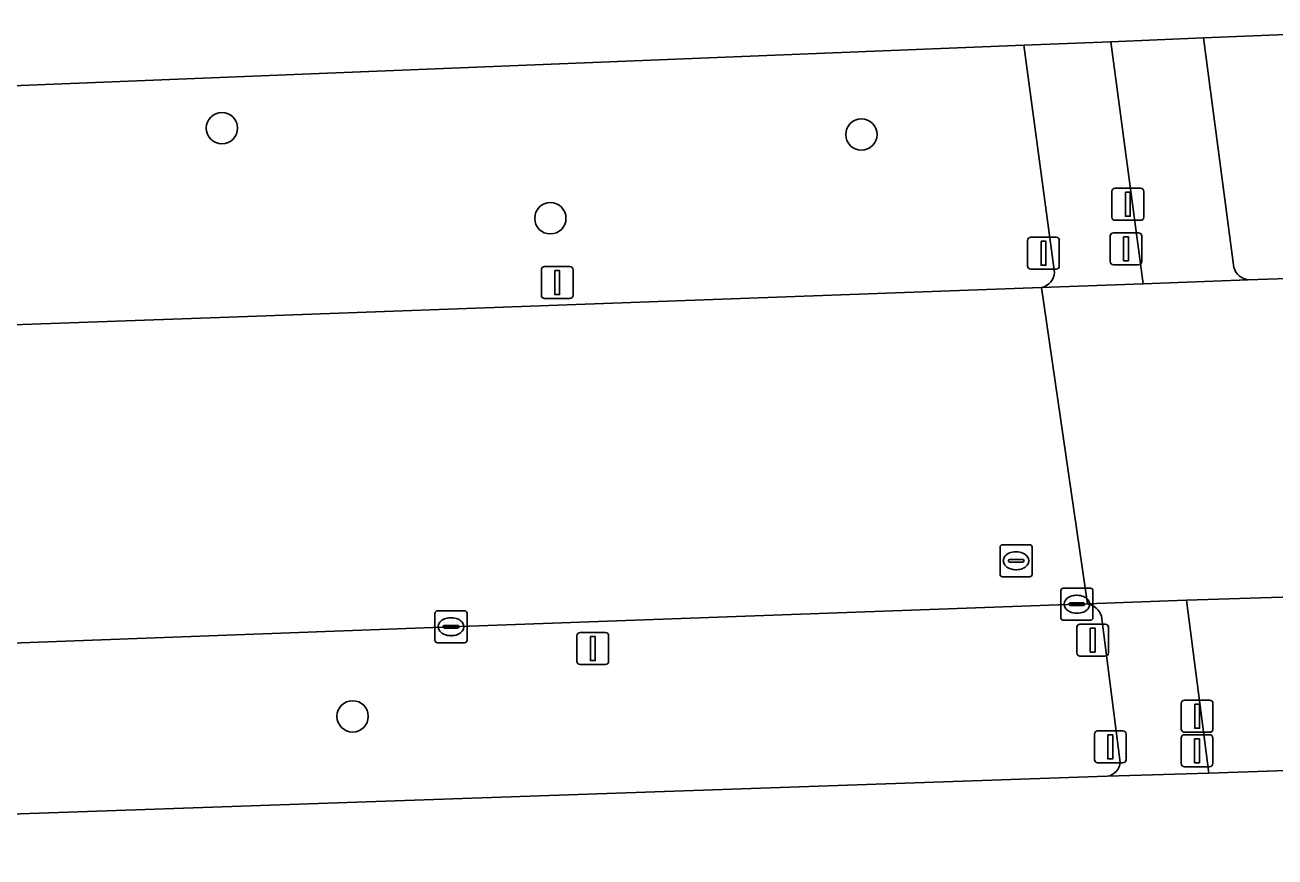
# Model space of a CAD drawing. Extents: x 160554 to 161248, y 385329 to 386506.
# Drawn here: x 160890.06 to 160929.11, y 386463.3 to 386489.3 of the extents above; entities that cross this region are included whole.
import ezdxf

# ---------------------------------------------------------------- set-up
doc = ezdxf.new("R2010")
doc.units = 0
for name, color, linetype in [('IMGEO_Berm_groen', 7, 'Continuous'), ('IMGEO_Boom', 7, 'Continuous'), ('IMGEO_Drukknoppaal', 7, 'Continuous'), ('IMGEO_Fietspad_gesloten', 7, 'Continuous'), ('IMGEO_Kolk', 7, 'Continuous'), ('IMGEO_OVBaan_gesloten', 7, 'Continuous'), ('IMGEO_Rijbaan_regionaal_gesloten', 7, 'Continuous'), ('IMGEO_Rioolput', 7, 'Continuous'), ('IMGEO_Verkeersbordpaal', 7, 'Continuous'), ('IMGEO_Verkeerseiland_groen', 7, 'Continuous'), ('IMGEO_Verkeersregelinstallatiepaal', 7, 'Continuous'), ('IMGEO_Voetpad_open', 7, 'Continuous')]:
    doc.layers.add(name, color=color, linetype=linetype)

msp = doc.modelspace()

# ---------------------------------------------------------------- linework, layer by layer
at = {"layer": 'IMGEO_Berm_groen'}
for points in [[(160922.227, 386481.564), (160921.261, 386488.666), (160857.532, 386486.102), (160766.762, 386482.237)], [(160802.728, 386470.749), (160806.435, 386471.747), (160808.771, 386472.316), (160811.698, 386472.965), (160836.288, 386477.743), (160837.081, 386477.898), (160837.869, 386478.02), (160838.648, 386478.062), (160864.445, 386479.03), (160896.73, 386480.18), (160921.818, 386481.093)], [(160923.256, 386471.208), (160922.923, 386471.196), (160903.368, 386470.494), (160882.906, 386469.728), (160863.416, 386468.996), (160855.43, 386468.718), (160842.908, 386468.284), (160839.618, 386468.169)], [(160924.278, 386466.253), (160923.691, 386470.824)], [(160848.678, 386463.298), (160859.014, 386463.581), (160869.247, 386463.931), (160888.986, 386464.617), (160923.874, 386465.819)]]:
    msp.add_lwpolyline(points, dxfattribs=at)
for centre, radius, start, end in [((160921.701, 386481.608), 0.528, 282.8476, 355.2126), ((160923.145, 386470.644), 0.575, 18.2345, 78.8921), ((160923.796, 386466.297), 0.484, 279.2897, 354.8108)]:
    msp.add_arc(centre, radius, start, end, dxfattribs=at)
at = {"layer": 'IMGEO_Boom'}
for centre in [(160896.21, 386486.074), (160916.19, 386485.874), (160906.471, 386483.256), (160900.294, 386467.693)]:
    msp.add_circle(centre, 0.489, dxfattribs=at)
at = {"layer": 'IMGEO_Drukknoppaal'}
for p, q in [((160924.12, 386484.193), (160924.91, 386484.193)), ((160924.91, 386484.193), (160924.12, 386484.193)), ((160924.02, 386483.293), (160924.02, 386484.093)), ((160924.02, 386484.093), (160924.02, 386483.293)), ((160925.01, 386484.093), (160925.01, 386483.293)), ((160925.01, 386483.293), (160925.01, 386484.093)), ((160924.91, 386483.193), (160924.12, 386483.193)), ((160924.12, 386483.193), (160924.91, 386483.193)), ((160926.284, 386468.196), (160927.074, 386468.196)), ((160927.074, 386468.196), (160926.284, 386468.196)), ((160926.184, 386467.296), (160926.184, 386468.096)), ((160926.184, 386468.096), (160926.184, 386467.296)), ((160927.174, 386468.096), (160927.174, 386467.296)), ((160927.174, 386467.296), (160927.174, 386468.096)), ((160927.074, 386467.196), (160926.284, 386467.196)), ((160926.284, 386467.196), (160927.074, 386467.196))]:
    msp.add_line(p, q, dxfattribs=at)
for points in [[(160924.44, 386484.068), (160924.59, 386484.068), (160924.59, 386483.318), (160924.44, 386483.318), (160924.44, 386484.068)], [(160926.604, 386468.071), (160926.754, 386468.071), (160926.754, 386467.321), (160926.604, 386467.321), (160926.604, 386468.071)]]:
    msp.add_lwpolyline(points, dxfattribs=at)
for centre, start, end in [((160924.12, 386484.093), 90, 180), ((160924.12, 386484.093), 90, 180), ((160924.91, 386484.093), 0, 90), ((160924.91, 386484.093), 360, 90), ((160924.12, 386483.293), 180, 270), ((160924.12, 386483.293), 180, 270), ((160924.91, 386483.293), 270, 0), ((160924.91, 386483.293), 270, 0), ((160926.284, 386468.096), 90, 180), ((160926.284, 386468.096), 90, 180), ((160927.074, 386468.096), 0, 90), ((160927.074, 386468.096), 360, 90), ((160926.284, 386467.296), 180, 270), ((160926.284, 386467.296), 180, 270), ((160927.074, 386467.296), 270, 0), ((160927.074, 386467.296), 270, 0)]:
    msp.add_arc(centre, 0.1, start, end, dxfattribs=at)
at = {"layer": 'IMGEO_Fietspad_gesloten'}
for points in [[(160926.874, 386488.891), (160923.982, 386488.775), (160924.992, 386481.204), (160928.276, 386481.338)], [(160927.826, 386481.718), (160926.874, 386488.891)], [(160929.667, 386471.431), (160926.352, 386471.328), (160927.041, 386465.92), (160930.387, 386466.037)]]:
    msp.add_lwpolyline(points, dxfattribs=at)
msp.add_arc((160928.342, 386481.872), 0.538, 196.6474, 262.9941, dxfattribs=at)
at = {"layer": 'IMGEO_Kolk'}
for p, q in [((160922.497, 386471.696), (160923.349, 386471.696)), ((160922.422, 386470.77), (160922.422, 386471.622)), ((160922.91, 386471.476), (160922.935, 386471.476)), ((160923.423, 386471.622), (160923.423, 386470.77)), ((160902.867, 386470.068), (160902.867, 386470.92)), ((160902.942, 386470.994), (160903.794, 386470.994)), ((160903.868, 386470.92), (160903.868, 386470.068)), ((160922.681, 386471.19), (160922.681, 386471.202)), ((160923.119, 386471.153), (160922.721, 386471.153)), ((160922.724, 386471.239), (160923.122, 386471.239)), ((160922.933, 386470.916), (160922.908, 386470.916)), ((160923.165, 386471.202), (160923.165, 386471.19)), ((160903.169, 386470.537), (160903.567, 386470.537)), ((160903.355, 386470.774), (160903.38, 386470.774)), ((160923.349, 386470.696), (160922.497, 386470.696)), ((160903.126, 386470.488), (160903.126, 386470.5)), ((160903.564, 386470.451), (160903.166, 386470.451)), ((160903.378, 386470.214), (160903.353, 386470.214)), ((160903.61, 386470.5), (160903.61, 386470.488)), ((160903.794, 386469.994), (160902.942, 386469.994))]:
    msp.add_line(p, q, dxfattribs=at)
for points in [[(160922.497, 386471.696), (160923.349, 386471.696)], [(160922.422, 386470.77), (160922.422, 386471.622)], [(160923.423, 386471.622), (160923.423, 386470.77)], [(160902.867, 386470.068), (160902.867, 386470.92)], [(160902.942, 386470.994), (160903.794, 386470.994)], [(160903.868, 386470.92), (160903.868, 386470.068)], [(160923.349, 386470.696), (160922.497, 386470.696)], [(160903.794, 386469.994), (160902.942, 386469.994)]]:
    msp.add_lwpolyline(points, dxfattribs=at)
for centre, radius, start, end in [((160922.499, 386471.62), 0.0765, 91.552, 178.448), ((160922.499, 386471.62), 0.0765, 91.552, 178.448), ((160923.347, 386471.62), 0.0765, 1.552, 88.448), ((160923.347, 386471.62), 0.0765, 1.552, 88.448), ((160902.944, 386470.918), 0.0765, 91.552, 178.448), ((160902.944, 386470.918), 0.0765, 91.552, 178.448), ((160903.792, 386470.918), 0.0765, 1.552, 88.448), ((160903.792, 386470.918), 0.0765, 1.552, 88.448), ((160922.721, 386471.199), 0.0403, 85.8775, 175.7526), ((160922.718, 386471.189), 0.0366, 178.938, 274.7102), ((160923.122, 386471.196), 0.043, 264.8664, 352.4533), ((160923.126, 386471.201), 0.0386, 1.7309, 96.639), ((160903.166, 386470.497), 0.0403, 85.8775, 175.7526), ((160903.571, 386470.499), 0.0386, 1.7309, 96.639), ((160922.499, 386470.772), 0.0765, 181.552, 268.448), ((160922.499, 386470.772), 0.0765, 181.552, 268.448), ((160923.347, 386470.772), 0.0765, 271.552, 358.448), ((160923.347, 386470.772), 0.0765, 271.552, 358.448), ((160903.163, 386470.487), 0.0366, 178.938, 274.7102), ((160903.567, 386470.494), 0.043, 264.8664, 352.4533), ((160902.944, 386470.07), 0.0765, 181.552, 268.448), ((160902.944, 386470.07), 0.0765, 181.552, 268.448), ((160903.792, 386470.07), 0.0765, 271.552, 358.448), ((160903.792, 386470.07), 0.0765, 271.552, 358.448)]:
    msp.add_arc(centre, radius, start, end, dxfattribs=at)
for centre, major_axis, ratio, start_param, end_param in [((160922.909, 386471.196), (-0.387, 0.002), 0.722429, 4.712389, 7.853982), ((160922.934, 386471.196), (-0.39, 0.002), 0.717154, 1.570796, 4.712389), ((160903.354, 386470.494), (-0.387, 0.002), 0.722429, 4.712389, 7.853982), ((160903.379, 386470.494), (-0.39, 0.002), 0.717154, 1.570796, 4.712389)]:
    msp.add_ellipse(centre, major_axis=major_axis, ratio=ratio, start_param=start_param, end_param=end_param, dxfattribs=at)
at = {"layer": 'IMGEO_OVBaan_gesloten'}
msp.add_lwpolyline([(161025.581, 386469.385), (160966.046, 386467.293), (160961.589, 386467.129), (160959.764, 386467.064), (160941.261, 386466.389), (160941.101, 386466.403), (160938.678, 386466.316), (160930.387, 386466.037), (160927.041, 386465.92), (160923.874, 386465.819), (160888.986, 386464.617), (160869.247, 386463.931), (160859.014, 386463.581), (160848.678, 386463.298)], dxfattribs=at)
at = {"layer": 'IMGEO_Rijbaan_regionaal_gesloten'}
for points in [[(160839.618, 386468.169), (160842.908, 386468.284), (160855.43, 386468.718), (160863.416, 386468.996), (160882.906, 386469.728), (160903.368, 386470.494), (160922.923, 386471.196), (160923.256, 386471.208), (160921.818, 386481.093), (160896.73, 386480.18), (160864.445, 386479.03), (160838.648, 386478.062), (160837.869, 386478.02), (160837.081, 386477.898), (160836.288, 386477.743), (160811.698, 386472.965), (160808.771, 386472.316), (160806.435, 386471.747), (160802.728, 386470.749)], [(160929.502, 386481.377), (160928.276, 386481.338), (160924.992, 386481.204), (160921.818, 386481.093), (160923.256, 386471.208), (160926.352, 386471.328), (160929.667, 386471.431), (160929.998, 386471.449), (160938.442, 386471.76), (160940.823, 386471.835)]]:
    msp.add_lwpolyline(points, dxfattribs=at)
at = {"layer": 'IMGEO_Rioolput'}
for p, q in [((160920.523, 386472.129), (160920.523, 386472.981)), ((160920.598, 386473.055), (160921.45, 386473.055)), ((160921.524, 386472.981), (160921.524, 386472.129)), ((160920.782, 386472.549), (160920.782, 386472.561)), ((160921.22, 386472.512), (160920.822, 386472.512)), ((160920.825, 386472.598), (160921.223, 386472.598)), ((160921.011, 386472.835), (160921.036, 386472.835)), ((160921.266, 386472.561), (160921.266, 386472.549)), ((160921.034, 386472.275), (160921.009, 386472.275)), ((160921.45, 386472.055), (160920.598, 386472.055))]:
    msp.add_line(p, q, dxfattribs=at)
for points in [[(160920.523, 386472.129), (160920.523, 386472.981)], [(160920.598, 386473.055), (160921.45, 386473.055)], [(160921.524, 386472.981), (160921.524, 386472.129)], [(160921.45, 386472.055), (160920.598, 386472.055)]]:
    msp.add_lwpolyline(points, dxfattribs=at)
for centre, radius, start, end in [((160920.6, 386472.979), 0.0765, 91.552, 178.448), ((160920.6, 386472.979), 0.0765, 91.552, 178.448), ((160921.448, 386472.979), 0.0765, 1.552, 88.448), ((160921.448, 386472.979), 0.0765, 1.552, 88.448), ((160920.822, 386472.558), 0.0403, 85.8775, 175.7526), ((160920.819, 386472.548), 0.0366, 178.938, 274.7102), ((160921.223, 386472.555), 0.043, 264.8664, 352.4533), ((160921.227, 386472.56), 0.0386, 1.7309, 96.639), ((160920.6, 386472.131), 0.0765, 181.552, 268.448), ((160920.6, 386472.131), 0.0765, 181.552, 268.448), ((160921.448, 386472.131), 0.0765, 271.552, 358.448), ((160921.448, 386472.131), 0.0765, 271.552, 358.448)]:
    msp.add_arc(centre, radius, start, end, dxfattribs=at)
for centre, major_axis, ratio, start_param, end_param in [((160921.01, 386472.555), (-0.387, 0.002), 0.722429, 4.712389, 7.853982), ((160921.035, 386472.555), (-0.39, 0.002), 0.717154, 1.570796, 4.712389)]:
    msp.add_ellipse(centre, major_axis=major_axis, ratio=ratio, start_param=start_param, end_param=end_param, dxfattribs=at)
at = {"layer": 'IMGEO_Verkeersbordpaal'}
for p, q in [((160906.191, 386480.85), (160906.191, 386481.65)), ((160906.191, 386481.65), (160906.191, 386480.85)), ((160906.291, 386481.75), (160907.081, 386481.75)), ((160907.081, 386481.75), (160906.291, 386481.75)), ((160907.181, 386481.65), (160907.181, 386480.85)), ((160907.181, 386480.85), (160907.181, 386481.65)), ((160907.081, 386480.75), (160906.291, 386480.75)), ((160906.291, 386480.75), (160907.081, 386480.75)), ((160907.302, 386469.411), (160907.302, 386470.211)), ((160907.302, 386470.211), (160907.302, 386469.411)), ((160907.402, 386470.311), (160908.192, 386470.311)), ((160908.192, 386470.311), (160907.402, 386470.311)), ((160908.292, 386470.211), (160908.292, 386469.411)), ((160908.292, 386469.411), (160908.292, 386470.211)), ((160908.192, 386469.311), (160907.402, 386469.311)), ((160907.402, 386469.311), (160908.192, 386469.311))]:
    msp.add_line(p, q, dxfattribs=at)
for points in [[(160906.611, 386481.625), (160906.761, 386481.625), (160906.761, 386480.875), (160906.611, 386480.875), (160906.611, 386481.625)], [(160907.722, 386470.186), (160907.872, 386470.186), (160907.872, 386469.436), (160907.722, 386469.436), (160907.722, 386470.186)]]:
    msp.add_lwpolyline(points, dxfattribs=at)
for centre, start, end in [((160906.291, 386481.65), 90, 180), ((160906.291, 386481.65), 90, 180), ((160907.081, 386481.65), 0, 90), ((160907.081, 386481.65), 360, 90), ((160906.291, 386480.85), 180, 270), ((160906.291, 386480.85), 180, 270), ((160907.081, 386480.85), 270, 0), ((160907.081, 386480.85), 270, 0), ((160907.402, 386470.211), 90, 180), ((160907.402, 386470.211), 90, 180), ((160908.192, 386470.211), 0, 90), ((160908.192, 386470.211), 360, 90), ((160907.402, 386469.411), 180, 270), ((160907.402, 386469.411), 180, 270), ((160908.192, 386469.411), 270, 0), ((160908.192, 386469.411), 270, 0)]:
    msp.add_arc(centre, 0.1, start, end, dxfattribs=at)
at = {"layer": 'IMGEO_Verkeerseiland_groen'}
for points in [[(160936.946, 386489.297), (160926.874, 386488.891), (160927.826, 386481.718)], [(160928.276, 386481.338), (160929.502, 386481.377)]]:
    msp.add_lwpolyline(points, dxfattribs=at)
msp.add_arc((160928.342, 386481.872), 0.538, 196.6474, 262.9941, dxfattribs=at)
at = {"layer": 'IMGEO_Verkeersregelinstallatiepaal'}
for p, q in [((160921.484, 386482.665), (160922.274, 386482.665)), ((160922.274, 386482.665), (160921.484, 386482.665)), ((160923.963, 386481.904), (160923.963, 386482.704)), ((160923.963, 386482.704), (160923.963, 386481.904)), ((160924.063, 386482.804), (160924.853, 386482.804)), ((160924.853, 386482.804), (160924.063, 386482.804)), ((160924.953, 386482.704), (160924.953, 386481.904)), ((160924.953, 386481.904), (160924.953, 386482.704)), ((160921.384, 386481.765), (160921.384, 386482.565)), ((160921.384, 386482.565), (160921.384, 386481.765)), ((160922.374, 386482.565), (160922.374, 386481.765)), ((160922.374, 386481.765), (160922.374, 386482.565)), ((160922.274, 386481.665), (160921.484, 386481.665)), ((160921.484, 386481.665), (160922.274, 386481.665)), ((160924.853, 386481.804), (160924.063, 386481.804)), ((160924.063, 386481.804), (160924.853, 386481.804)), ((160923.019, 386470.576), (160923.809, 386470.576)), ((160923.809, 386470.576), (160923.019, 386470.576)), ((160922.919, 386469.676), (160922.919, 386470.476)), ((160922.919, 386470.476), (160922.919, 386469.676)), ((160923.909, 386470.476), (160923.909, 386469.676)), ((160923.909, 386469.676), (160923.909, 386470.476)), ((160923.809, 386469.576), (160923.019, 386469.576)), ((160923.019, 386469.576), (160923.809, 386469.576)), ((160923.471, 386466.338), (160923.471, 386467.138)), ((160923.471, 386467.138), (160923.471, 386466.338)), ((160923.571, 386467.238), (160924.361, 386467.238)), ((160924.361, 386467.238), (160923.571, 386467.238)), ((160924.461, 386467.138), (160924.461, 386466.338)), ((160924.461, 386466.338), (160924.461, 386467.138)), ((160926.181, 386466.219), (160926.181, 386467.019)), ((160926.181, 386467.019), (160926.181, 386466.219)), ((160926.281, 386467.119), (160927.071, 386467.119)), ((160927.071, 386467.119), (160926.281, 386467.119)), ((160927.171, 386467.019), (160927.171, 386466.219)), ((160927.171, 386466.219), (160927.171, 386467.019)), ((160924.361, 386466.238), (160923.571, 386466.238)), ((160923.571, 386466.238), (160924.361, 386466.238)), ((160927.071, 386466.119), (160926.281, 386466.119)), ((160926.281, 386466.119), (160927.071, 386466.119))]:
    msp.add_line(p, q, dxfattribs=at)
for points in [[(160924.383, 386482.679), (160924.533, 386482.679), (160924.533, 386481.929), (160924.383, 386481.929), (160924.383, 386482.679)], [(160921.804, 386482.54), (160921.954, 386482.54), (160921.954, 386481.79), (160921.804, 386481.79), (160921.804, 386482.54)], [(160923.339, 386470.451), (160923.489, 386470.451), (160923.489, 386469.701), (160923.339, 386469.701), (160923.339, 386470.451)], [(160923.891, 386467.113), (160924.041, 386467.113), (160924.041, 386466.363), (160923.891, 386466.363), (160923.891, 386467.113)], [(160926.601, 386466.994), (160926.751, 386466.994), (160926.751, 386466.244), (160926.601, 386466.244), (160926.601, 386466.994)]]:
    msp.add_lwpolyline(points, dxfattribs=at)
for centre, start, end in [((160921.484, 386482.565), 90, 180), ((160921.484, 386482.565), 90, 180), ((160922.274, 386482.565), 0, 90), ((160922.274, 386482.565), 360, 90), ((160924.063, 386482.704), 90, 180), ((160924.063, 386482.704), 90, 180), ((160924.853, 386482.704), 0, 90), ((160924.853, 386482.704), 360, 90), ((160924.063, 386481.904), 180, 270), ((160924.063, 386481.904), 180, 270), ((160924.853, 386481.904), 270, 0), ((160924.853, 386481.904), 270, 0), ((160921.484, 386481.765), 180, 270), ((160921.484, 386481.765), 180, 270), ((160922.274, 386481.765), 270, 0), ((160922.274, 386481.765), 270, 0), ((160923.019, 386470.476), 90, 180), ((160923.019, 386470.476), 90, 180), ((160923.809, 386470.476), 0, 90), ((160923.809, 386470.476), 360, 90), ((160923.019, 386469.676), 180, 270), ((160923.019, 386469.676), 180, 270), ((160923.809, 386469.676), 270, 0), ((160923.809, 386469.676), 270, 0), ((160923.571, 386467.138), 90, 180), ((160923.571, 386467.138), 90, 180), ((160924.361, 386467.138), 0, 90), ((160924.361, 386467.138), 360, 90), ((160926.281, 386467.019), 90, 180), ((160926.281, 386467.019), 90, 180), ((160927.071, 386467.019), 0, 90), ((160927.071, 386467.019), 360, 90), ((160923.571, 386466.338), 180, 270), ((160923.571, 386466.338), 180, 270), ((160924.361, 386466.338), 270, 0), ((160924.361, 386466.338), 270, 0), ((160926.281, 386466.219), 180, 270), ((160926.281, 386466.219), 180, 270), ((160927.071, 386466.219), 270, 0), ((160927.071, 386466.219), 270, 0)]:
    msp.add_arc(centre, 0.1, start, end, dxfattribs=at)
at = {"layer": 'IMGEO_Voetpad_open'}
for points in [[(160923.982, 386488.775), (160921.261, 386488.666), (160922.227, 386481.564)], [(160921.818, 386481.093), (160924.992, 386481.204), (160923.982, 386488.775)], [(160926.352, 386471.328), (160923.256, 386471.208)], [(160923.874, 386465.819), (160927.041, 386465.92), (160926.352, 386471.328)], [(160923.691, 386470.824), (160924.278, 386466.253)]]:
    msp.add_lwpolyline(points, dxfattribs=at)
for centre, radius, start, end in [((160921.701, 386481.608), 0.528, 282.8476, 355.2126), ((160923.145, 386470.644), 0.575, 18.2345, 78.8921), ((160923.796, 386466.297), 0.484, 279.2897, 354.8108)]:
    msp.add_arc(centre, radius, start, end, dxfattribs=at)

doc.saveas('drawing.dxf')
